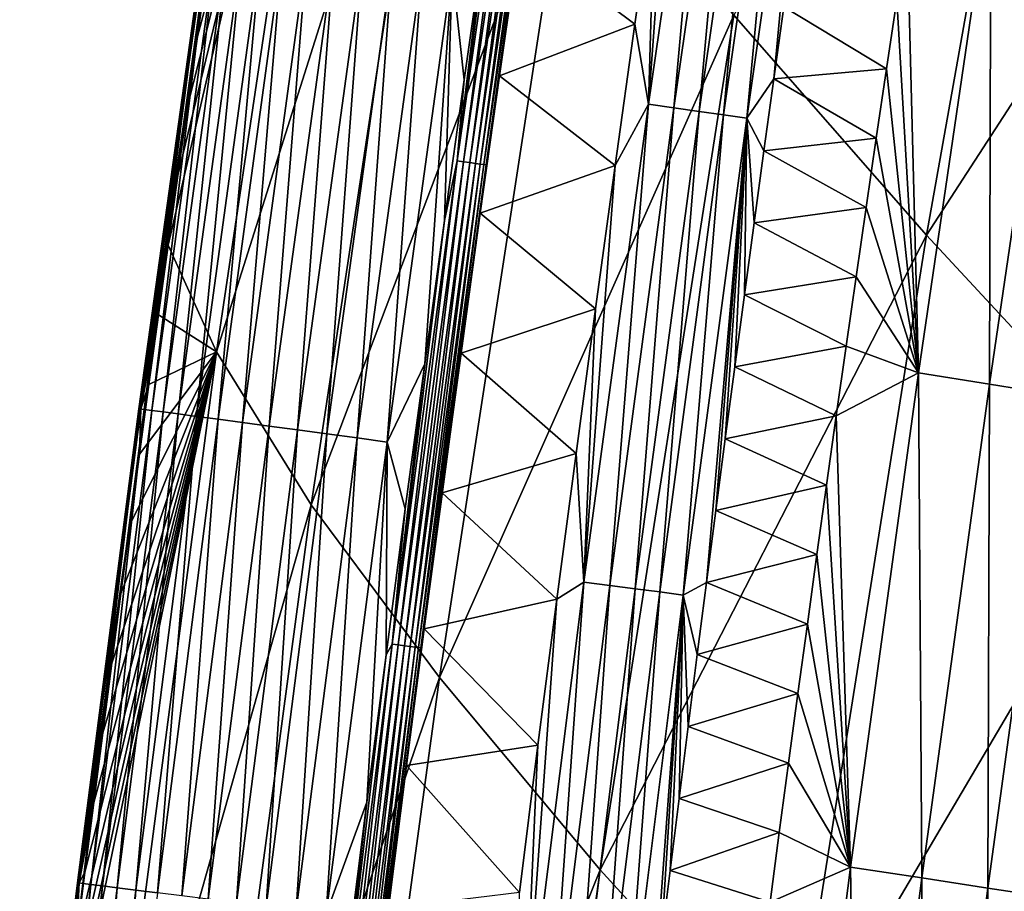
# Model space of a CAD drawing. Header units: millimetres. Extents: x -300 to 300, y -500 to 500.
# Tile 580 of 656: x -290 to -274, y 245 to 259. Entities that reach past the tile are written whole.
import ezdxf

# ---------------------------------------------------------------- set-up
doc = ezdxf.new("R2010")
doc.units = ezdxf.units.MM
doc.header["$LTSCALE"] = 81.481481
for name, color, linetype in [('20', 7, 'CONTINUOUS'), ('24', 7, 'CONTINUOUS'), ('25', 7, 'CONTINUOUS'), ('28', 7, 'CONTINUOUS'), ('29', 7, 'CONTINUOUS'), ('31', 7, 'CONTINUOUS'), ('33', 7, 'CONTINUOUS')]:
    doc.layers.add(name, color=color, linetype=linetype)

msp = doc.modelspace()

# ---------------------------------------------------------------- linework, layer by layer
at = {"layer": '20', "color": 7, "linetype": 'CONTINUOUS'}
for points in [[(-275.016, 255.993, 27.705), (-272.685, 269.079, 27.819), (-278.103, 259.519, 23.587), (-275.016, 255.993, 27.705)], [(-275.016, 255.993, 27.705), (-269.122, 265.086, 31.735), (-272.685, 269.079, 27.819), (-275.016, 255.993, 27.705)], [(-286.399, 254.125, 9.842), (-284.315, 268.128, 9.88), (-287.175, 255.833, 6.044), (-286.399, 254.125, 9.842)], [(-287.175, 255.833, 6.044), (-284.315, 268.128, 9.88), (-287.02, 256.949, 6.05), (-287.175, 255.833, 6.044)], [(-287.02, 256.949, 6.05), (-284.315, 268.128, 9.88), (-286.863, 258.065, 6.056), (-287.02, 256.949, 6.05)], [(-286.863, 258.065, 6.056), (-284.315, 268.128, 9.88), (-286.705, 259.181, 6.061), (-286.863, 258.065, 6.056)], [(-286.705, 259.181, 6.061), (-284.315, 268.128, 9.88), (-286.545, 260.297, 6.067), (-286.705, 259.181, 6.061)], [(-286.399, 254.125, 9.842), (-282.77, 265.594, 14.68), (-284.315, 268.128, 9.88), (-286.399, 254.125, 9.842)], [(-284.882, 251.672, 14.62), (-282.77, 265.594, 14.68), (-286.399, 254.125, 9.842), (-284.882, 251.672, 14.62)], [(-284.882, 251.672, 14.62), (-280.693, 262.721, 19.247), (-282.77, 265.594, 14.68), (-284.882, 251.672, 14.62)], [(-271.451, 252.153, 31.607), (-269.122, 265.086, 31.735), (-275.016, 255.993, 27.705), (-271.451, 252.153, 31.607)], [(-282.825, 248.902, 19.168), (-280.693, 262.721, 19.247), (-284.882, 251.672, 14.62), (-282.825, 248.902, 19.168)], [(-282.825, 248.902, 19.168), (-278.103, 259.519, 23.587), (-280.693, 262.721, 19.247), (-282.825, 248.902, 19.168)], [(-280.248, 245.822, 23.491), (-278.103, 259.519, 23.587), (-282.825, 248.902, 19.168), (-280.248, 245.822, 23.491)], [(-280.248, 245.822, 23.491), (-275.016, 255.993, 27.705), (-278.103, 259.519, 23.587), (-280.248, 245.822, 23.491)], [(-277.168, 242.441, 27.595), (-275.016, 255.993, 27.705), (-280.248, 245.822, 23.491), (-277.168, 242.441, 27.595)], [(-277.168, 242.441, 27.595), (-271.451, 252.153, 31.607), (-275.016, 255.993, 27.705), (-277.168, 242.441, 27.595)], [(-287.329, 254.717, 6.038), (-286.399, 254.125, 9.842), (-287.175, 255.833, 6.044), (-287.329, 254.717, 6.038)], [(-287.481, 253.601, 6.033), (-286.399, 254.125, 9.842), (-287.329, 254.717, 6.038), (-287.481, 253.601, 6.033)], [(-288.307, 239.605, 9.806), (-286.399, 254.125, 9.842), (-289.064, 241.309, 5.972), (-288.307, 239.605, 9.806)], [(-289.064, 241.309, 5.972), (-286.399, 254.125, 9.842), (-288.927, 242.428, 5.978), (-289.064, 241.309, 5.972)], [(-288.927, 242.428, 5.978), (-286.399, 254.125, 9.842), (-288.788, 243.546, 5.983), (-288.927, 242.428, 5.978)], [(-288.788, 243.546, 5.983), (-286.399, 254.125, 9.842), (-288.648, 244.663, 5.989), (-288.788, 243.546, 5.983)], [(-288.648, 244.663, 5.989), (-286.399, 254.125, 9.842), (-288.507, 245.781, 5.994), (-288.648, 244.663, 5.989)], [(-288.507, 245.781, 5.994), (-286.399, 254.125, 9.842), (-288.365, 246.899, 5.999), (-288.507, 245.781, 5.994)], [(-288.365, 246.899, 5.999), (-286.399, 254.125, 9.842), (-288.221, 248.016, 6.005), (-288.365, 246.899, 5.999)], [(-288.307, 239.605, 9.806), (-284.882, 251.672, 14.62), (-286.399, 254.125, 9.842), (-288.307, 239.605, 9.806)], [(-288.221, 248.016, 6.005), (-286.399, 254.125, 9.842), (-288.076, 249.133, 6.01), (-288.221, 248.016, 6.005)], [(-288.076, 249.133, 6.01), (-286.399, 254.125, 9.842), (-287.929, 250.25, 6.016), (-288.076, 249.133, 6.01)], [(-287.929, 250.25, 6.016), (-286.399, 254.125, 9.842), (-287.781, 251.367, 6.022), (-287.929, 250.25, 6.016)], [(-287.781, 251.367, 6.022), (-286.399, 254.125, 9.842), (-287.632, 252.484, 6.027), (-287.781, 251.367, 6.022)], [(-287.632, 252.484, 6.027), (-286.399, 254.125, 9.842), (-287.481, 253.601, 6.033), (-287.632, 252.484, 6.027)], [(-273.602, 238.765, 31.485), (-271.451, 252.153, 31.607), (-277.168, 242.441, 27.595), (-273.602, 238.765, 31.485)], [(-286.817, 237.243, 14.564), (-284.882, 251.672, 14.62), (-288.307, 239.605, 9.806), (-286.817, 237.243, 14.564)], [(-286.817, 237.243, 14.564), (-282.825, 248.902, 19.168), (-284.882, 251.672, 14.62), (-286.817, 237.243, 14.564)], [(-284.781, 234.587, 19.093), (-282.825, 248.902, 19.168), (-286.817, 237.243, 14.564), (-284.781, 234.587, 19.093)], [(-284.781, 234.587, 19.093), (-280.248, 245.822, 23.491), (-282.825, 248.902, 19.168), (-284.781, 234.587, 19.093)], [(-282.218, 231.642, 23.4), (-280.248, 245.822, 23.491), (-284.781, 234.587, 19.093), (-282.218, 231.642, 23.4)], [(-282.218, 231.642, 23.4), (-277.168, 242.441, 27.595), (-280.248, 245.822, 23.491), (-282.218, 231.642, 23.4)]]:
    msp.add_3dface(points, dxfattribs=at)
at = {"layer": '24', "color": 7, "linetype": 'CONTINUOUS'}
for points in [[(-275.493, 259.774, 2.513), (-275.658, 258.663, 2.509), (-277.302, 259.654, 1.245), (-275.493, 259.774, 2.513)], [(-277.302, 259.654, 1.245), (-275.658, 258.663, 2.509), (-277.463, 258.5, 1.247), (-277.302, 259.654, 1.245)], [(-275.658, 258.663, 2.509), (-275.822, 257.551, 2.506), (-277.463, 258.5, 1.247), (-275.658, 258.663, 2.509)], [(-277.463, 258.5, 1.247), (-275.822, 257.551, 2.506), (-277.622, 257.346, 1.249), (-277.463, 258.5, 1.247)], [(-275.822, 257.551, 2.506), (-275.984, 256.439, 2.503), (-277.622, 257.346, 1.249), (-275.822, 257.551, 2.506)], [(-277.622, 257.346, 1.249), (-275.984, 256.439, 2.503), (-277.779, 256.192, 1.251), (-277.622, 257.346, 1.249)], [(-275.984, 256.439, 2.503), (-276.145, 255.326, 2.499), (-277.779, 256.192, 1.251), (-275.984, 256.439, 2.503)], [(-277.779, 256.192, 1.251), (-276.145, 255.326, 2.499), (-277.935, 255.039, 1.253), (-277.779, 256.192, 1.251)], [(-276.145, 255.326, 2.499), (-276.303, 254.213, 2.496), (-277.935, 255.039, 1.253), (-276.145, 255.326, 2.499)], [(-277.935, 255.039, 1.253), (-276.303, 254.213, 2.496), (-278.089, 253.885, 1.254), (-277.935, 255.039, 1.253)], [(-276.303, 254.213, 2.496), (-276.461, 253.1, 2.493), (-278.089, 253.885, 1.254), (-276.303, 254.213, 2.496)], [(-278.089, 253.885, 1.254), (-276.461, 253.1, 2.493), (-278.242, 252.731, 1.256), (-278.089, 253.885, 1.254)], [(-276.461, 253.1, 2.493), (-276.617, 251.987, 2.49), (-278.242, 252.731, 1.256), (-276.461, 253.1, 2.493)], [(-278.242, 252.731, 1.256), (-276.617, 251.987, 2.49), (-278.393, 251.578, 1.258), (-278.242, 252.731, 1.256)], [(-276.617, 251.987, 2.49), (-276.771, 250.874, 2.486), (-278.393, 251.578, 1.258), (-276.617, 251.987, 2.49)], [(-278.393, 251.578, 1.258), (-276.771, 250.874, 2.486), (-278.542, 250.424, 1.259), (-278.393, 251.578, 1.258)], [(-276.771, 250.874, 2.486), (-276.924, 249.76, 2.483), (-278.542, 250.424, 1.259), (-276.771, 250.874, 2.486)], [(-278.542, 250.424, 1.259), (-276.924, 249.76, 2.483), (-278.69, 249.271, 1.261), (-278.542, 250.424, 1.259)], [(-276.924, 249.76, 2.483), (-277.076, 248.646, 2.48), (-278.69, 249.271, 1.261), (-276.924, 249.76, 2.483)], [(-278.69, 249.271, 1.261), (-277.076, 248.646, 2.48), (-278.837, 248.117, 1.263), (-278.69, 249.271, 1.261)], [(-277.076, 248.646, 2.48), (-277.226, 247.532, 2.476), (-278.837, 248.117, 1.263), (-277.076, 248.646, 2.48)], [(-278.837, 248.117, 1.263), (-277.226, 247.532, 2.476), (-278.982, 246.963, 1.264), (-278.837, 248.117, 1.263)], [(-277.226, 247.532, 2.476), (-277.375, 246.417, 2.473), (-278.982, 246.963, 1.264), (-277.226, 247.532, 2.476)], [(-278.982, 246.963, 1.264), (-277.375, 246.417, 2.473), (-279.125, 245.81, 1.266), (-278.982, 246.963, 1.264)], [(-277.375, 246.417, 2.473), (-277.522, 245.302, 2.47), (-279.125, 245.81, 1.266), (-277.375, 246.417, 2.473)], [(-279.125, 245.81, 1.266), (-277.522, 245.302, 2.47), (-279.267, 244.656, 1.268), (-279.125, 245.81, 1.266)]]:
    msp.add_3dface(points, dxfattribs=at)
at = {"layer": '25', "color": 7, "linetype": 'CONTINUOUS'}
for points in [[(-275.326, 260.885, 2.516), (-273.983, 261.694, 3.45), (-275.145, 253.789, 3.437), (-275.326, 260.885, 2.516)], [(-273.983, 261.694, 3.45), (-274.005, 253.605, 4.49), (-275.145, 253.789, 3.437), (-273.983, 261.694, 3.45)], [(-272.845, 261.498, 4.492), (-274.005, 253.605, 4.49), (-273.983, 261.694, 3.45), (-272.845, 261.498, 4.492)], [(-272.845, 261.498, 4.492), (-272.947, 253.433, 5.633), (-274.005, 253.605, 4.49), (-272.845, 261.498, 4.492)], [(-275.493, 259.774, 2.513), (-275.326, 260.885, 2.516), (-275.145, 253.789, 3.437), (-275.493, 259.774, 2.513)], [(-275.658, 258.663, 2.509), (-275.493, 259.774, 2.513), (-275.145, 253.789, 3.437), (-275.658, 258.663, 2.509)], [(-275.822, 257.551, 2.506), (-275.658, 258.663, 2.509), (-275.145, 253.789, 3.437), (-275.822, 257.551, 2.506)], [(-275.984, 256.439, 2.503), (-275.822, 257.551, 2.506), (-275.145, 253.789, 3.437), (-275.984, 256.439, 2.503)], [(-276.145, 255.326, 2.499), (-275.984, 256.439, 2.503), (-275.145, 253.789, 3.437), (-276.145, 255.326, 2.499)], [(-276.303, 254.213, 2.496), (-276.145, 255.326, 2.499), (-275.145, 253.789, 3.437), (-276.303, 254.213, 2.496)], [(-276.461, 253.1, 2.493), (-276.303, 254.213, 2.496), (-275.145, 253.789, 3.437), (-276.461, 253.1, 2.493)], [(-276.461, 253.1, 2.493), (-275.145, 253.789, 3.437), (-276.231, 245.863, 3.423), (-276.461, 253.1, 2.493)], [(-275.145, 253.789, 3.437), (-275.09, 245.69, 4.487), (-276.231, 245.863, 3.423), (-275.145, 253.789, 3.437)], [(-274.005, 253.605, 4.49), (-275.09, 245.69, 4.487), (-275.145, 253.789, 3.437), (-274.005, 253.605, 4.49)], [(-274.005, 253.605, 4.49), (-274.032, 245.528, 5.642), (-275.09, 245.69, 4.487), (-274.005, 253.605, 4.49)], [(-272.947, 253.433, 5.633), (-274.032, 245.528, 5.642), (-274.005, 253.605, 4.49), (-272.947, 253.433, 5.633)], [(-272.947, 253.433, 5.633), (-273.068, 245.379, 6.877), (-274.032, 245.528, 5.642), (-272.947, 253.433, 5.633)], [(-276.617, 251.987, 2.49), (-276.461, 253.1, 2.493), (-276.231, 245.863, 3.423), (-276.617, 251.987, 2.49)], [(-276.771, 250.874, 2.486), (-276.617, 251.987, 2.49), (-276.231, 245.863, 3.423), (-276.771, 250.874, 2.486)], [(-276.924, 249.76, 2.483), (-276.771, 250.874, 2.486), (-276.231, 245.863, 3.423), (-276.924, 249.76, 2.483)], [(-277.076, 248.646, 2.48), (-276.924, 249.76, 2.483), (-276.231, 245.863, 3.423), (-277.076, 248.646, 2.48)], [(-277.226, 247.532, 2.476), (-277.076, 248.646, 2.48), (-276.231, 245.863, 3.423), (-277.226, 247.532, 2.476)], [(-277.375, 246.417, 2.473), (-277.226, 247.532, 2.476), (-276.231, 245.863, 3.423), (-277.375, 246.417, 2.473)], [(-277.522, 245.302, 2.47), (-277.375, 246.417, 2.473), (-276.231, 245.863, 3.423), (-277.522, 245.302, 2.47)], [(-277.522, 245.302, 2.47), (-276.231, 245.863, 3.423), (-277.245, 237.915, 3.41), (-277.522, 245.302, 2.47)], [(-276.231, 245.863, 3.423), (-276.103, 237.754, 4.484), (-277.245, 237.915, 3.41), (-276.231, 245.863, 3.423)], [(-275.09, 245.69, 4.487), (-276.103, 237.754, 4.484), (-276.231, 245.863, 3.423), (-275.09, 245.69, 4.487)], [(-275.09, 245.69, 4.487), (-275.046, 237.602, 5.65), (-276.103, 237.754, 4.484), (-275.09, 245.69, 4.487)], [(-274.032, 245.528, 5.642), (-275.046, 237.602, 5.65), (-275.09, 245.69, 4.487), (-274.032, 245.528, 5.642)], [(-274.032, 245.528, 5.642), (-274.083, 237.462, 6.896), (-275.046, 237.602, 5.65), (-274.032, 245.528, 5.642)], [(-273.068, 245.379, 6.877), (-274.083, 237.462, 6.896), (-274.032, 245.528, 5.642), (-273.068, 245.379, 6.877)]]:
    msp.add_3dface(points, dxfattribs=at)
at = {"layer": '28', "color": 7, "linetype": 'CONTINUOUS'}
for points in [[(-286.587, 260.808, 5.13), (-287.626, 253.21, 4.593), (-287.641, 253.212, 5.093), (-286.587, 260.808, 5.13)], [(-286.587, 260.808, 5.13), (-287.641, 253.212, 5.093), (-286.551, 260.803, 5.613), (-286.587, 260.808, 5.13)], [(-286.551, 260.803, 5.613), (-287.641, 253.212, 5.093), (-287.609, 253.208, 5.575), (-286.551, 260.803, 5.613)], [(-286.574, 260.806, 4.627), (-287.626, 253.21, 4.593), (-286.587, 260.808, 5.13), (-286.574, 260.806, 4.627)], [(-286.574, 260.806, 4.627), (-287.558, 253.201, 4.081), (-287.626, 253.21, 4.593), (-286.574, 260.806, 4.627)], [(-286.545, 260.297, 6.067), (-286.551, 260.803, 5.613), (-287.609, 253.208, 5.575), (-286.545, 260.297, 6.067)], [(-286.51, 260.797, 4.113), (-287.558, 253.201, 4.081), (-286.574, 260.806, 4.627), (-286.51, 260.797, 4.113)], [(-286.51, 260.797, 4.113), (-287.434, 253.184, 3.566), (-287.558, 253.201, 4.081), (-286.51, 260.797, 4.113)], [(-286.388, 260.78, 3.594), (-287.434, 253.184, 3.566), (-286.51, 260.797, 4.113), (-286.388, 260.78, 3.594)], [(-286.388, 260.78, 3.594), (-287.252, 253.16, 3.056), (-287.434, 253.184, 3.566), (-286.388, 260.78, 3.594)], [(-286.209, 260.754, 3.081), (-287.252, 253.16, 3.056), (-286.388, 260.78, 3.594), (-286.209, 260.754, 3.081)], [(-286.209, 260.754, 3.081), (-287.013, 253.128, 2.562), (-287.252, 253.16, 3.056), (-286.209, 260.754, 3.081)], [(-285.971, 260.72, 2.583), (-287.013, 253.128, 2.562), (-286.209, 260.754, 3.081), (-285.971, 260.72, 2.583)], [(-285.971, 260.72, 2.583), (-286.718, 253.088, 2.093), (-287.013, 253.128, 2.562), (-285.971, 260.72, 2.583)], [(-285.678, 260.678, 2.11), (-286.718, 253.088, 2.093), (-285.971, 260.72, 2.583), (-285.678, 260.678, 2.11)], [(-285.678, 260.678, 2.11), (-286.372, 253.042, 1.658), (-286.718, 253.088, 2.093), (-285.678, 260.678, 2.11)], [(-285.332, 260.628, 1.672), (-286.372, 253.042, 1.658), (-285.678, 260.678, 2.11), (-285.332, 260.628, 1.672)], [(-285.332, 260.628, 1.672), (-285.982, 252.99, 1.266), (-286.372, 253.042, 1.658), (-285.332, 260.628, 1.672)], [(-284.942, 260.572, 1.276), (-285.982, 252.99, 1.266), (-285.332, 260.628, 1.672), (-284.942, 260.572, 1.276)], [(-282.429, 258.485, 0.031), (-282.617, 260.239, 0.099), (-282.112, 260.704, 0.031), (-282.429, 258.485, 0.031)], [(-284.942, 260.572, 1.276), (-285.555, 252.932, 0.923), (-285.982, 252.99, 1.266), (-284.942, 260.572, 1.276)], [(-284.514, 260.511, 0.93), (-285.555, 252.932, 0.923), (-284.942, 260.572, 1.276), (-284.514, 260.511, 0.93)], [(-284.514, 260.511, 0.93), (-285.1, 252.871, 0.633), (-285.555, 252.932, 0.923), (-284.514, 260.511, 0.93)], [(-284.058, 260.445, 0.638), (-285.1, 252.871, 0.633), (-284.514, 260.511, 0.93), (-284.058, 260.445, 0.638)], [(-284.058, 260.445, 0.638), (-284.627, 252.808, 0.399), (-285.1, 252.871, 0.633), (-284.058, 260.445, 0.638)], [(-283.584, 260.377, 0.402), (-284.627, 252.808, 0.399), (-284.058, 260.445, 0.638), (-283.584, 260.377, 0.402)], [(-283.584, 260.377, 0.402), (-284.145, 252.743, 0.221), (-284.627, 252.808, 0.399), (-283.584, 260.377, 0.402)], [(-283.101, 260.308, 0.223), (-284.145, 252.743, 0.221), (-283.584, 260.377, 0.402), (-283.101, 260.308, 0.223)], [(-286.705, 259.181, 6.061), (-286.545, 260.297, 6.067), (-287.609, 253.208, 5.575), (-286.705, 259.181, 6.061)], [(-283.101, 260.308, 0.223), (-283.663, 252.678, 0.098), (-284.145, 252.743, 0.221), (-283.101, 260.308, 0.223)], [(-282.617, 260.239, 0.099), (-283.663, 252.678, 0.098), (-283.101, 260.308, 0.223), (-282.617, 260.239, 0.099)], [(-283.663, 252.678, 0.098), (-282.617, 260.239, 0.099), (-283.06, 253.929, 0.031), (-283.663, 252.678, 0.098)], [(-283.06, 253.929, 0.031), (-282.617, 260.239, 0.099), (-282.745, 256.227, 0.031), (-283.06, 253.929, 0.031)], [(-282.745, 256.227, 0.031), (-282.617, 260.239, 0.099), (-282.429, 258.485, 0.031), (-282.745, 256.227, 0.031)], [(-286.863, 258.065, 6.056), (-286.705, 259.181, 6.061), (-287.609, 253.208, 5.575), (-286.863, 258.065, 6.056)], [(-287.02, 256.949, 6.05), (-286.863, 258.065, 6.056), (-287.609, 253.208, 5.575), (-287.02, 256.949, 6.05)], [(-287.175, 255.833, 6.044), (-287.02, 256.949, 6.05), (-287.609, 253.208, 5.575), (-287.175, 255.833, 6.044)], [(-287.329, 254.717, 6.038), (-287.175, 255.833, 6.044), (-287.609, 253.208, 5.575), (-287.329, 254.717, 6.038)], [(-287.481, 253.601, 6.033), (-287.329, 254.717, 6.038), (-287.609, 253.208, 5.575), (-287.481, 253.601, 6.033)], [(-283.372, 251.605, 0.031), (-283.663, 252.678, 0.098), (-283.06, 253.929, 0.031), (-283.372, 251.605, 0.031)], [(-287.632, 252.484, 6.027), (-287.481, 253.601, 6.033), (-287.609, 253.208, 5.575), (-287.632, 252.484, 6.027)], [(-287.641, 253.212, 5.093), (-288.61, 245.611, 4.56), (-288.629, 245.613, 5.058), (-287.641, 253.212, 5.093)], [(-287.641, 253.212, 5.093), (-288.629, 245.613, 5.058), (-287.609, 253.208, 5.575), (-287.641, 253.212, 5.093)], [(-287.609, 253.208, 5.575), (-288.629, 245.613, 5.058), (-288.6, 245.61, 5.539), (-287.609, 253.208, 5.575)], [(-287.626, 253.21, 4.593), (-288.61, 245.611, 4.56), (-287.641, 253.212, 5.093), (-287.626, 253.21, 4.593)], [(-287.626, 253.21, 4.593), (-288.539, 245.602, 4.051), (-288.61, 245.611, 4.56), (-287.626, 253.21, 4.593)], [(-287.632, 252.484, 6.027), (-287.609, 253.208, 5.575), (-288.6, 245.61, 5.539), (-287.632, 252.484, 6.027)], [(-287.558, 253.201, 4.081), (-288.539, 245.602, 4.051), (-287.626, 253.21, 4.593), (-287.558, 253.201, 4.081)], [(-287.558, 253.201, 4.081), (-288.412, 245.586, 3.538), (-288.539, 245.602, 4.051), (-287.558, 253.201, 4.081)], [(-287.434, 253.184, 3.566), (-288.412, 245.586, 3.538), (-287.558, 253.201, 4.081), (-287.434, 253.184, 3.566)], [(-287.434, 253.184, 3.566), (-288.228, 245.563, 3.032), (-288.412, 245.586, 3.538), (-287.434, 253.184, 3.566)], [(-287.252, 253.16, 3.056), (-288.228, 245.563, 3.032), (-287.434, 253.184, 3.566), (-287.252, 253.16, 3.056)], [(-287.252, 253.16, 3.056), (-287.988, 245.533, 2.541), (-288.228, 245.563, 3.032), (-287.252, 253.16, 3.056)], [(-287.013, 253.128, 2.562), (-287.988, 245.533, 2.541), (-287.252, 253.16, 3.056), (-287.013, 253.128, 2.562)], [(-287.013, 253.128, 2.562), (-287.692, 245.496, 2.076), (-287.988, 245.533, 2.541), (-287.013, 253.128, 2.562)], [(-286.718, 253.088, 2.093), (-287.692, 245.496, 2.076), (-287.013, 253.128, 2.562), (-286.718, 253.088, 2.093)], [(-286.718, 253.088, 2.093), (-287.346, 245.452, 1.645), (-287.692, 245.496, 2.076), (-286.718, 253.088, 2.093)], [(-286.372, 253.042, 1.658), (-287.346, 245.452, 1.645), (-286.718, 253.088, 2.093), (-286.372, 253.042, 1.658)], [(-286.372, 253.042, 1.658), (-286.956, 245.404, 1.256), (-287.346, 245.452, 1.645), (-286.372, 253.042, 1.658)], [(-285.982, 252.99, 1.266), (-286.956, 245.404, 1.256), (-286.372, 253.042, 1.658), (-285.982, 252.99, 1.266)], [(-285.982, 252.99, 1.266), (-286.529, 245.35, 0.916), (-286.956, 245.404, 1.256), (-285.982, 252.99, 1.266)], [(-285.555, 252.932, 0.923), (-286.529, 245.35, 0.916), (-285.982, 252.99, 1.266), (-285.555, 252.932, 0.923)], [(-285.555, 252.932, 0.923), (-286.075, 245.293, 0.628), (-286.529, 245.35, 0.916), (-285.555, 252.932, 0.923)], [(-285.1, 252.871, 0.633), (-286.075, 245.293, 0.628), (-285.555, 252.932, 0.923), (-285.1, 252.871, 0.633)], [(-285.1, 252.871, 0.633), (-285.604, 245.234, 0.396), (-286.075, 245.293, 0.628), (-285.1, 252.871, 0.633)], [(-284.627, 252.808, 0.399), (-285.604, 245.234, 0.396), (-285.1, 252.871, 0.633), (-284.627, 252.808, 0.399)], [(-284.627, 252.808, 0.399), (-285.123, 245.173, 0.22), (-285.604, 245.234, 0.396), (-284.627, 252.808, 0.399)], [(-284.145, 252.743, 0.221), (-285.123, 245.173, 0.22), (-284.627, 252.808, 0.399), (-284.145, 252.743, 0.221)], [(-284.145, 252.743, 0.221), (-284.642, 245.113, 0.097), (-285.123, 245.173, 0.22), (-284.145, 252.743, 0.221)], [(-283.663, 252.678, 0.098), (-284.642, 245.113, 0.097), (-284.145, 252.743, 0.221), (-283.663, 252.678, 0.098)], [(-284.642, 245.113, 0.097), (-283.663, 252.678, 0.098), (-283.985, 246.905, 0.031), (-284.642, 245.113, 0.097)], [(-283.985, 246.905, 0.031), (-283.663, 252.678, 0.098), (-283.68, 249.266, 0.031), (-283.985, 246.905, 0.031)], [(-283.68, 249.266, 0.031), (-283.663, 252.678, 0.098), (-283.372, 251.605, 0.031), (-283.68, 249.266, 0.031)], [(-287.781, 251.367, 6.022), (-287.632, 252.484, 6.027), (-288.6, 245.61, 5.539), (-287.781, 251.367, 6.022)], [(-287.929, 250.25, 6.016), (-287.781, 251.367, 6.022), (-288.6, 245.61, 5.539), (-287.929, 250.25, 6.016)], [(-288.076, 249.133, 6.01), (-287.929, 250.25, 6.016), (-288.6, 245.61, 5.539), (-288.076, 249.133, 6.01)], [(-288.221, 248.016, 6.005), (-288.076, 249.133, 6.01), (-288.6, 245.61, 5.539), (-288.221, 248.016, 6.005)], [(-288.365, 246.899, 5.999), (-288.221, 248.016, 6.005), (-288.6, 245.61, 5.539), (-288.365, 246.899, 5.999)], [(-288.507, 245.781, 5.994), (-288.365, 246.899, 5.999), (-288.6, 245.61, 5.539), (-288.507, 245.781, 5.994)], [(-284.287, 244.52, 0.031), (-284.642, 245.113, 0.097), (-283.985, 246.905, 0.031), (-284.287, 244.52, 0.031)], [(-288.648, 244.663, 5.989), (-288.507, 245.781, 5.994), (-288.6, 245.61, 5.539), (-288.648, 244.663, 5.989)], [(-288.629, 245.613, 5.058), (-289.531, 238.009, 4.528), (-289.553, 238.012, 5.025), (-288.629, 245.613, 5.058)], [(-288.629, 245.613, 5.058), (-289.553, 238.012, 5.025), (-288.6, 245.61, 5.539), (-288.629, 245.613, 5.058)], [(-288.6, 245.61, 5.539), (-289.553, 238.012, 5.025), (-289.528, 238.009, 5.503), (-288.6, 245.61, 5.539)], [(-288.61, 245.611, 4.56), (-289.531, 238.009, 4.528), (-288.629, 245.613, 5.058), (-288.61, 245.611, 4.56)], [(-288.61, 245.611, 4.56), (-289.457, 238, 4.022), (-289.531, 238.009, 4.528), (-288.61, 245.611, 4.56)], [(-288.648, 244.663, 5.989), (-288.6, 245.61, 5.539), (-289.528, 238.009, 5.503), (-288.648, 244.663, 5.989)], [(-288.539, 245.602, 4.051), (-289.457, 238, 4.022), (-288.61, 245.611, 4.56), (-288.539, 245.602, 4.051)], [(-288.539, 245.602, 4.051), (-289.328, 237.985, 3.512), (-289.457, 238, 4.022), (-288.539, 245.602, 4.051)], [(-288.412, 245.586, 3.538), (-289.328, 237.985, 3.512), (-288.539, 245.602, 4.051), (-288.412, 245.586, 3.538)], [(-288.412, 245.586, 3.538), (-289.142, 237.964, 3.009), (-289.328, 237.985, 3.512), (-288.412, 245.586, 3.538)], [(-288.228, 245.563, 3.032), (-289.142, 237.964, 3.009), (-288.412, 245.586, 3.538), (-288.228, 245.563, 3.032)], [(-288.228, 245.563, 3.032), (-288.9, 237.935, 2.522), (-289.142, 237.964, 3.009), (-288.228, 245.563, 3.032)], [(-287.988, 245.533, 2.541), (-288.9, 237.935, 2.522), (-288.228, 245.563, 3.032), (-287.988, 245.533, 2.541)], [(-287.988, 245.533, 2.541), (-288.603, 237.9, 2.06), (-288.9, 237.935, 2.522), (-287.988, 245.533, 2.541)], [(-287.692, 245.496, 2.076), (-288.603, 237.9, 2.06), (-287.988, 245.533, 2.541), (-287.692, 245.496, 2.076)], [(-287.692, 245.496, 2.076), (-288.257, 237.86, 1.632), (-288.603, 237.9, 2.06), (-287.692, 245.496, 2.076)], [(-287.346, 245.452, 1.645), (-288.257, 237.86, 1.632), (-287.692, 245.496, 2.076), (-287.346, 245.452, 1.645)]]:
    msp.add_3dface(points, dxfattribs=at)
at = {"layer": '29', "color": 7, "linetype": 'CONTINUOUS'}
for points in [[(-279.372, 261.613, 0.5), (-279.691, 259.379, 0.5), (-281.543, 260.766, 0.5), (-279.372, 261.613, 0.5)], [(-281.543, 260.766, 0.5), (-279.691, 259.379, 0.5), (-281.859, 258.55, 0.5), (-281.543, 260.766, 0.5)], [(-279.691, 259.379, 0.5), (-280.007, 257.113, 0.5), (-281.859, 258.55, 0.5), (-279.691, 259.379, 0.5)], [(-281.859, 258.55, 0.5), (-280.007, 257.113, 0.5), (-282.168, 256.347, 0.5), (-281.859, 258.55, 0.5)], [(-280.007, 257.113, 0.5), (-280.322, 254.816, 0.5), (-282.168, 256.347, 0.5), (-280.007, 257.113, 0.5)], [(-282.168, 256.347, 0.5), (-280.322, 254.816, 0.5), (-282.476, 254.103, 0.5), (-282.168, 256.347, 0.5)], [(-280.322, 254.816, 0.5), (-280.634, 252.494, 0.5), (-282.476, 254.103, 0.5), (-280.322, 254.816, 0.5)], [(-282.476, 254.103, 0.5), (-280.634, 252.494, 0.5), (-282.778, 251.861, 0.5), (-282.476, 254.103, 0.5)], [(-280.634, 252.494, 0.5), (-280.941, 250.16, 0.5), (-282.778, 251.861, 0.5), (-280.634, 252.494, 0.5)], [(-282.778, 251.861, 0.5), (-280.941, 250.16, 0.5), (-283.066, 249.683, 0.5), (-282.778, 251.861, 0.5)], [(-280.941, 250.16, 0.5), (-281.244, 247.816, 0.5), (-283.066, 249.683, 0.5), (-280.941, 250.16, 0.5)], [(-283.066, 249.683, 0.5), (-281.244, 247.816, 0.5), (-283.351, 247.49, 0.5), (-283.066, 249.683, 0.5)], [(-281.244, 247.816, 0.5), (-281.542, 245.454, 0.5), (-283.351, 247.49, 0.5), (-281.244, 247.816, 0.5)], [(-283.351, 247.49, 0.5), (-281.542, 245.454, 0.5), (-283.642, 245.202, 0.5), (-283.351, 247.49, 0.5)]]:
    msp.add_3dface(points, dxfattribs=at)
at = {"layer": '31', "color": 7, "linetype": 'CONTINUOUS'}
for points in [[(-282.537, 257.186, 0.028), (-281.793, 262.899, 0.031), (-281.418, 264.924, 0.028), (-282.537, 257.186, 0.028)], [(-282.537, 257.186, 0.028), (-281.418, 264.924, 0.028), (-282.437, 257.172, 0.042), (-282.537, 257.186, 0.028)], [(-282.437, 257.172, 0.042), (-281.418, 264.924, 0.028), (-281.318, 264.909, 0.042), (-282.437, 257.172, 0.042)], [(-282.437, 257.172, 0.042), (-281.318, 264.909, 0.042), (-282.337, 257.158, 0.079), (-282.437, 257.172, 0.042)], [(-282.337, 257.158, 0.079), (-281.318, 264.909, 0.042), (-281.218, 264.894, 0.079), (-282.337, 257.158, 0.079)], [(-282.337, 257.158, 0.079), (-281.218, 264.894, 0.079), (-282.245, 257.145, 0.138), (-282.337, 257.158, 0.079)], [(-282.245, 257.145, 0.138), (-281.218, 264.894, 0.079), (-281.126, 264.88, 0.138), (-282.245, 257.145, 0.138)], [(-282.245, 257.145, 0.138), (-281.126, 264.88, 0.138), (-282.168, 257.134, 0.216), (-282.245, 257.145, 0.138)], [(-282.168, 257.134, 0.216), (-281.126, 264.88, 0.138), (-281.049, 264.869, 0.216), (-282.168, 257.134, 0.216)], [(-282.168, 257.134, 0.216), (-281.049, 264.869, 0.216), (-282.111, 257.126, 0.307), (-282.168, 257.134, 0.216)], [(-282.111, 257.126, 0.307), (-281.049, 264.869, 0.216), (-280.992, 264.86, 0.307), (-282.111, 257.126, 0.307)], [(-282.111, 257.126, 0.307), (-280.992, 264.86, 0.307), (-282.075, 257.122, 0.404), (-282.111, 257.126, 0.307)], [(-282.075, 257.122, 0.404), (-280.992, 264.86, 0.307), (-280.957, 264.855, 0.404), (-282.075, 257.122, 0.404)], [(-281.859, 258.55, 0.5), (-282.075, 257.122, 0.404), (-280.957, 264.855, 0.404), (-281.859, 258.55, 0.5)], [(-281.543, 260.766, 0.5), (-281.859, 258.55, 0.5), (-280.957, 264.855, 0.404), (-281.543, 260.766, 0.5)], [(-282.112, 260.704, 0.031), (-281.793, 262.899, 0.031), (-282.537, 257.186, 0.028), (-282.112, 260.704, 0.031)], [(-282.429, 258.485, 0.031), (-282.112, 260.704, 0.031), (-282.537, 257.186, 0.028), (-282.429, 258.485, 0.031)], [(-282.745, 256.227, 0.031), (-282.429, 258.485, 0.031), (-282.537, 257.186, 0.028), (-282.745, 256.227, 0.031)], [(-281.859, 258.55, 0.5), (-282.168, 256.347, 0.5), (-282.075, 257.122, 0.404), (-281.859, 258.55, 0.5)], [(-283.583, 249.438, 0.028), (-282.745, 256.227, 0.031), (-282.537, 257.186, 0.028), (-283.583, 249.438, 0.028)], [(-283.583, 249.438, 0.028), (-282.537, 257.186, 0.028), (-283.483, 249.425, 0.042), (-283.583, 249.438, 0.028)], [(-283.483, 249.425, 0.042), (-282.537, 257.186, 0.028), (-282.437, 257.172, 0.042), (-283.483, 249.425, 0.042)], [(-283.483, 249.425, 0.042), (-282.437, 257.172, 0.042), (-283.383, 249.412, 0.079), (-283.483, 249.425, 0.042)], [(-283.383, 249.412, 0.079), (-282.437, 257.172, 0.042), (-282.337, 257.158, 0.079), (-283.383, 249.412, 0.079)], [(-283.383, 249.412, 0.079), (-282.337, 257.158, 0.079), (-283.291, 249.4, 0.138), (-283.383, 249.412, 0.079)], [(-283.291, 249.4, 0.138), (-282.337, 257.158, 0.079), (-282.245, 257.145, 0.138), (-283.291, 249.4, 0.138)], [(-283.291, 249.4, 0.138), (-282.245, 257.145, 0.138), (-283.214, 249.39, 0.216), (-283.291, 249.4, 0.138)], [(-283.214, 249.39, 0.216), (-282.245, 257.145, 0.138), (-282.168, 257.134, 0.216), (-283.214, 249.39, 0.216)], [(-283.214, 249.39, 0.216), (-282.168, 257.134, 0.216), (-283.157, 249.383, 0.307), (-283.214, 249.39, 0.216)], [(-283.157, 249.383, 0.307), (-282.168, 257.134, 0.216), (-282.111, 257.126, 0.307), (-283.157, 249.383, 0.307)], [(-283.157, 249.383, 0.307), (-282.111, 257.126, 0.307), (-283.121, 249.378, 0.404), (-283.157, 249.383, 0.307)], [(-283.121, 249.378, 0.404), (-282.111, 257.126, 0.307), (-282.075, 257.122, 0.404), (-283.121, 249.378, 0.404)], [(-283.066, 249.683, 0.5), (-283.121, 249.378, 0.404), (-282.075, 257.122, 0.404), (-283.066, 249.683, 0.5)], [(-282.778, 251.861, 0.5), (-283.066, 249.683, 0.5), (-282.075, 257.122, 0.404), (-282.778, 251.861, 0.5)], [(-282.476, 254.103, 0.5), (-282.778, 251.861, 0.5), (-282.075, 257.122, 0.404), (-282.476, 254.103, 0.5)], [(-282.168, 256.347, 0.5), (-282.476, 254.103, 0.5), (-282.075, 257.122, 0.404), (-282.168, 256.347, 0.5)], [(-283.06, 253.929, 0.031), (-282.745, 256.227, 0.031), (-283.583, 249.438, 0.028), (-283.06, 253.929, 0.031)], [(-283.372, 251.605, 0.031), (-283.06, 253.929, 0.031), (-283.583, 249.438, 0.028), (-283.372, 251.605, 0.031)], [(-283.68, 249.266, 0.031), (-283.372, 251.605, 0.031), (-283.583, 249.438, 0.028), (-283.68, 249.266, 0.031)], [(-283.066, 249.683, 0.5), (-283.351, 247.49, 0.5), (-283.121, 249.378, 0.404), (-283.066, 249.683, 0.5)], [(-284.563, 241.682, 0.028), (-283.68, 249.266, 0.031), (-283.583, 249.438, 0.028), (-284.563, 241.682, 0.028)], [(-284.563, 241.682, 0.028), (-283.583, 249.438, 0.028), (-284.462, 241.67, 0.042), (-284.563, 241.682, 0.028)], [(-284.462, 241.67, 0.042), (-283.583, 249.438, 0.028), (-283.483, 249.425, 0.042), (-284.462, 241.67, 0.042)], [(-284.462, 241.67, 0.042), (-283.483, 249.425, 0.042), (-284.363, 241.658, 0.079), (-284.462, 241.67, 0.042)], [(-284.363, 241.658, 0.079), (-283.483, 249.425, 0.042), (-283.383, 249.412, 0.079), (-284.363, 241.658, 0.079)], [(-283.985, 246.905, 0.031), (-283.68, 249.266, 0.031), (-284.563, 241.682, 0.028), (-283.985, 246.905, 0.031)], [(-284.363, 241.658, 0.079), (-283.383, 249.412, 0.079), (-284.27, 241.646, 0.138), (-284.363, 241.658, 0.079)], [(-284.27, 241.646, 0.138), (-283.383, 249.412, 0.079), (-283.291, 249.4, 0.138), (-284.27, 241.646, 0.138)], [(-284.27, 241.646, 0.138), (-283.291, 249.4, 0.138), (-284.193, 241.637, 0.216), (-284.27, 241.646, 0.138)], [(-284.193, 241.637, 0.216), (-283.291, 249.4, 0.138), (-283.214, 249.39, 0.216), (-284.193, 241.637, 0.216)], [(-284.193, 241.637, 0.216), (-283.214, 249.39, 0.216), (-284.136, 241.63, 0.307), (-284.193, 241.637, 0.216)], [(-284.136, 241.63, 0.307), (-283.214, 249.39, 0.216), (-283.157, 249.383, 0.307), (-284.136, 241.63, 0.307)], [(-284.136, 241.63, 0.307), (-283.157, 249.383, 0.307), (-284.1, 241.626, 0.404), (-284.136, 241.63, 0.307)], [(-284.1, 241.626, 0.404), (-283.157, 249.383, 0.307), (-283.121, 249.378, 0.404), (-284.1, 241.626, 0.404)], [(-283.939, 242.821, 0.5), (-284.1, 241.626, 0.404), (-283.121, 249.378, 0.404), (-283.939, 242.821, 0.5)], [(-283.642, 245.202, 0.5), (-283.939, 242.821, 0.5), (-283.121, 249.378, 0.404), (-283.642, 245.202, 0.5)], [(-283.351, 247.49, 0.5), (-283.642, 245.202, 0.5), (-283.121, 249.378, 0.404), (-283.351, 247.49, 0.5)], [(-284.287, 244.52, 0.031), (-283.985, 246.905, 0.031), (-284.563, 241.682, 0.028), (-284.287, 244.52, 0.031)]]:
    msp.add_3dface(points, dxfattribs=at)
at = {"layer": '33', "color": 7, "linetype": 'CONTINUOUS'}
for points in [[(-279.474, 258.093, 0.519), (-279.051, 263.817, 0.5), (-278.368, 265.743, 0.519), (-279.474, 258.093, 0.519)], [(-279.474, 258.093, 0.519), (-278.368, 265.743, 0.519), (-279.063, 258.035, 0.582), (-279.474, 258.093, 0.519)], [(-279.063, 258.035, 0.582), (-278.368, 265.743, 0.519), (-277.961, 265.682, 0.581), (-279.063, 258.035, 0.582)], [(-279.063, 258.035, 0.582), (-277.961, 265.682, 0.581), (-278.659, 257.979, 0.689), (-279.063, 258.035, 0.582)], [(-278.659, 257.979, 0.689), (-277.961, 265.682, 0.581), (-277.56, 265.622, 0.686), (-278.659, 257.979, 0.689)], [(-278.659, 257.979, 0.689), (-277.56, 265.622, 0.686), (-278.268, 257.924, 0.839), (-278.659, 257.979, 0.689)], [(-278.268, 257.924, 0.839), (-277.56, 265.622, 0.686), (-277.172, 265.564, 0.833), (-278.268, 257.924, 0.839)], [(-278.268, 257.924, 0.839), (-277.172, 265.564, 0.833), (-277.896, 257.872, 1.028), (-278.268, 257.924, 0.839)], [(-277.896, 257.872, 1.028), (-277.172, 265.564, 0.833), (-276.804, 265.508, 1.02), (-277.896, 257.872, 1.028)], [(-277.463, 258.5, 1.247), (-277.896, 257.872, 1.028), (-276.804, 265.508, 1.02), (-277.463, 258.5, 1.247)], [(-277.302, 259.654, 1.245), (-277.463, 258.5, 1.247), (-276.804, 265.508, 1.02), (-277.302, 259.654, 1.245)], [(-279.372, 261.613, 0.5), (-279.051, 263.817, 0.5), (-279.474, 258.093, 0.519), (-279.372, 261.613, 0.5)], [(-279.691, 259.379, 0.5), (-279.372, 261.613, 0.5), (-279.474, 258.093, 0.519), (-279.691, 259.379, 0.5)], [(-280.007, 257.113, 0.5), (-279.691, 259.379, 0.5), (-279.474, 258.093, 0.519), (-280.007, 257.113, 0.5)], [(-277.463, 258.5, 1.247), (-277.622, 257.346, 1.249), (-277.896, 257.872, 1.028), (-277.463, 258.5, 1.247)], [(-280.507, 250.433, 0.52), (-280.007, 257.113, 0.5), (-279.474, 258.093, 0.519), (-280.507, 250.433, 0.52)], [(-280.507, 250.433, 0.52), (-279.474, 258.093, 0.519), (-280.093, 250.379, 0.584), (-280.507, 250.433, 0.52)], [(-280.093, 250.379, 0.584), (-279.474, 258.093, 0.519), (-279.063, 258.035, 0.582), (-280.093, 250.379, 0.584)], [(-280.093, 250.379, 0.584), (-279.063, 258.035, 0.582), (-279.685, 250.325, 0.692), (-280.093, 250.379, 0.584)], [(-279.685, 250.325, 0.692), (-279.063, 258.035, 0.582), (-278.659, 257.979, 0.689), (-279.685, 250.325, 0.692)], [(-279.685, 250.325, 0.692), (-278.659, 257.979, 0.689), (-279.291, 250.274, 0.844), (-279.685, 250.325, 0.692)], [(-279.291, 250.274, 0.844), (-278.659, 257.979, 0.689), (-278.268, 257.924, 0.839), (-279.291, 250.274, 0.844)], [(-279.291, 250.274, 0.844), (-278.268, 257.924, 0.839), (-278.917, 250.225, 1.036), (-279.291, 250.274, 0.844)], [(-278.917, 250.225, 1.036), (-278.268, 257.924, 0.839), (-277.896, 257.872, 1.028), (-278.917, 250.225, 1.036)], [(-278.542, 250.424, 1.259), (-278.917, 250.225, 1.036), (-277.896, 257.872, 1.028), (-278.542, 250.424, 1.259)], [(-278.393, 251.578, 1.258), (-278.542, 250.424, 1.259), (-277.896, 257.872, 1.028), (-278.393, 251.578, 1.258)], [(-278.242, 252.731, 1.256), (-278.393, 251.578, 1.258), (-277.896, 257.872, 1.028), (-278.242, 252.731, 1.256)], [(-278.089, 253.885, 1.254), (-278.242, 252.731, 1.256), (-277.896, 257.872, 1.028), (-278.089, 253.885, 1.254)], [(-277.935, 255.039, 1.253), (-278.089, 253.885, 1.254), (-277.896, 257.872, 1.028), (-277.935, 255.039, 1.253)], [(-277.779, 256.192, 1.251), (-277.935, 255.039, 1.253), (-277.896, 257.872, 1.028), (-277.779, 256.192, 1.251)], [(-277.622, 257.346, 1.249), (-277.779, 256.192, 1.251), (-277.896, 257.872, 1.028), (-277.622, 257.346, 1.249)], [(-280.322, 254.816, 0.5), (-280.007, 257.113, 0.5), (-280.507, 250.433, 0.52), (-280.322, 254.816, 0.5)], [(-280.634, 252.494, 0.5), (-280.322, 254.816, 0.5), (-280.507, 250.433, 0.52), (-280.634, 252.494, 0.5)], [(-280.941, 250.16, 0.5), (-280.634, 252.494, 0.5), (-280.507, 250.433, 0.52), (-280.941, 250.16, 0.5)], [(-281.473, 242.764, 0.52), (-280.941, 250.16, 0.5), (-280.507, 250.433, 0.52), (-281.473, 242.764, 0.52)], [(-281.473, 242.764, 0.52), (-280.507, 250.433, 0.52), (-281.055, 242.713, 0.585), (-281.473, 242.764, 0.52)], [(-281.055, 242.713, 0.585), (-280.507, 250.433, 0.52), (-280.093, 250.379, 0.584), (-281.055, 242.713, 0.585)], [(-281.055, 242.713, 0.585), (-280.093, 250.379, 0.584), (-280.644, 242.663, 0.695), (-281.055, 242.713, 0.585)], [(-280.644, 242.663, 0.695), (-280.093, 250.379, 0.584), (-279.685, 250.325, 0.692), (-280.644, 242.663, 0.695)], [(-278.542, 250.424, 1.259), (-278.69, 249.271, 1.261), (-278.917, 250.225, 1.036), (-278.542, 250.424, 1.259)], [(-280.644, 242.663, 0.695), (-279.685, 250.325, 0.692), (-280.247, 242.614, 0.849), (-280.644, 242.663, 0.695)], [(-280.247, 242.614, 0.849), (-279.685, 250.325, 0.692), (-279.291, 250.274, 0.844), (-280.247, 242.614, 0.849)], [(-280.247, 242.614, 0.849), (-279.291, 250.274, 0.844), (-279.87, 242.569, 1.043), (-280.247, 242.614, 0.849)], [(-279.87, 242.569, 1.043), (-279.291, 250.274, 0.844), (-278.917, 250.225, 1.036), (-279.87, 242.569, 1.043)], [(-279.408, 243.502, 1.269), (-279.87, 242.569, 1.043), (-278.917, 250.225, 1.036), (-279.408, 243.502, 1.269)], [(-279.267, 244.656, 1.268), (-279.408, 243.502, 1.269), (-278.917, 250.225, 1.036), (-279.267, 244.656, 1.268)], [(-279.125, 245.81, 1.266), (-279.267, 244.656, 1.268), (-278.917, 250.225, 1.036), (-279.125, 245.81, 1.266)], [(-278.982, 246.963, 1.264), (-279.125, 245.81, 1.266), (-278.917, 250.225, 1.036), (-278.982, 246.963, 1.264)], [(-278.837, 248.117, 1.263), (-278.982, 246.963, 1.264), (-278.917, 250.225, 1.036), (-278.837, 248.117, 1.263)], [(-278.69, 249.271, 1.261), (-278.837, 248.117, 1.263), (-278.917, 250.225, 1.036), (-278.69, 249.271, 1.261)], [(-281.244, 247.816, 0.5), (-280.941, 250.16, 0.5), (-281.473, 242.764, 0.52), (-281.244, 247.816, 0.5)], [(-281.542, 245.454, 0.5), (-281.244, 247.816, 0.5), (-281.473, 242.764, 0.52), (-281.542, 245.454, 0.5)]]:
    msp.add_3dface(points, dxfattribs=at)

doc.saveas('drawing.dxf')
